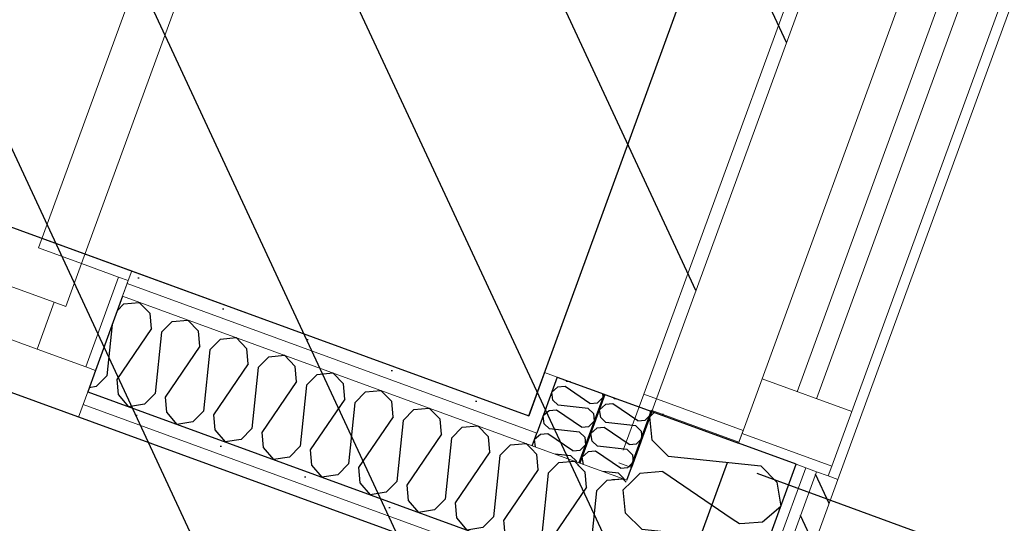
# Model space of a CAD drawing. Header units: millimetres. Extents: x 112481703 to 112588235, y 1264638581 to 1264713486.
# Tile 393 of 487: x 112583636 to 112584585, y 1264682090 to 1264682575. Entities that reach past the tile are written whole.
import ezdxf

# ---------------------------------------------------------------- set-up
doc = ezdxf.new("R2010")
doc.units = ezdxf.units.MM
doc.header["$LTSCALE"] = 0.5
doc.header["$MEASUREMENT"] = 0
doc.linetypes.add('PLINE', pattern=[0])
doc.linetypes.add('Stiplet', pattern=[1128.888893, 564.444447, -564.444447])
for name, color, linetype, lineweight in [('234- Vinduer_ dører_ porter', 7, 'Continuous', 0), ('235- Utvendig kledning og overflate', 7, 'Continuous', 0), ('236- Innvendig kledning og overflate', 7, 'Continuous', 0), ('244- Vinduer_ dører_ foldevegger', 7, 'Continuous', 0), ('262- Taktekking', 7, 'Continuous', 0)]:
    doc.layers.add(name, color=color, linetype=linetype, lineweight=lineweight)
for name, color, linetype in [('862- M___Nettoareal', 7, 'Continuous'), ('862- M___Nettoareal(Polylinje)', 7, 'Continuous'), ('LA_farge_dekke_asfalt2', 7, 'Continuous'), ('Yttervegger.A225', 7, 'Continuous'), ('Yttervegger.A225 (Skravur)', 7, 'Continuous')]:
    doc.layers.add(name, color=color, linetype=linetype)
pattern_1 = [(249.956, (112557650, 1264717795), (-81.357, 29.68231), [0, -50]), (249.956, (112557682.11, 1264717756.67), (-81.357, 29.68231), [0, -50])]

# ---------------------------------------------------------------- blocks, each defined once
blk = doc.blocks.new('Akuttmottak_3_6', base_point=(112581925.35, 1264681173.33))
at = {"layer": '862- M___Nettoareal(Polylinje)', "linetype": 'PLINE', "flags": 128}
blk.add_lwpolyline([(112578050.45, 1264680907.59), (112582998.65, 1264679102.29), (112584074.94, 1264682052.33), (112579575.15, 1264683694.04), (112579126.74, 1264683857.63), (112578714.09, 1264682726.57)], close=True, dxfattribs=at)
blk = doc.blocks.new('Legekontor_2_12', base_point=(112583008.34, 1264684141.71))
at = {"layer": '862- M___Nettoareal(Polylinje)', "linetype": 'PLINE', "flags": 128}
blk.add_lwpolyline([(112585180.83, 1264685083.5), (112582444.25, 1264686081.91), (112580232.64, 1264686888.8), (112579653.99, 1264685302.79), (112579178.16, 1264683998.55), (112579626.56, 1264683834.95), (112584126.35, 1264682193.25)], close=True, dxfattribs=at)
blk = doc.blocks.new('*X305', base_point=(112557650, 1264717795))
at = {"layer": 'Yttervegger.A225 (Skravur)', "linetype": 'PLINE'}
for p in [(112584207.14, 1264682131.65), (112584219.32, 1264682130.05)]:
    blk.add_line(p, (112584216.85, 1264682132.55), dxfattribs=at)
blk = doc.blocks.new('*X306', base_point=(112557650, 1264717795))
at = {"layer": 'Yttervegger.A225 (Skravur)', "linetype": 'PLINE'}
blk.add_line((112584220.100058, 1264682129.259598), (112584219.322829, 1264682130.046919), dxfattribs=at)
blk = doc.blocks.new('*X307', base_point=(112557650, 1264717795))
at = {"layer": 'Yttervegger.A225 (Skravur)', "linetype": 'PLINE'}
for p, q in [((112584116.36, 1264682165.86), (112584123.71, 1264682166.53)), ((112584128.63, 1264682161.55), (112584123.71, 1264682166.53)), ((112584093, 1264682101.82), (112584092.37, 1264682095.82)), ((112584092.37, 1264682095.82), (112584089.89, 1264682093.31)), ((112584104.74, 1264682096.09), (112584102.15, 1264682092.25)), ((112584102.15, 1264682092.25), (112584102.36, 1264682089.55))]:
    blk.add_line(p, q, dxfattribs=at)
blk = doc.blocks.new('*X308', base_point=(112557650, 1264717795))
at = {"layer": 'Yttervegger.A225 (Skravur)', "linetype": 'PLINE'}
for p, q in [((112584134.23, 1264682155.88), (112584128.63, 1264682161.55)), ((112584135.35, 1264682141.33), (112584134.23, 1264682155.88)), ((112584145.14, 1264682137.76), (112584155.36, 1264682148.16)), ((112584155.36, 1264682148.16), (112584170.28, 1264682149.54)), ((112584173.97, 1264682145.8), (112584170.28, 1264682149.54)), ((112584135.35, 1264682141.33), (112584104.74, 1264682096.09)), ((112584145.14, 1264682137.76), (112584138.94, 1264682078.83)), ((112584102.36, 1264682089.55), (112584103.28, 1264682077.71)), ((112584138.94, 1264682078.83), (112584128.71, 1264682068.43)), ((112584103.28, 1264682077.71), (112584113.4, 1264682065.97)), ((112584128.71, 1264682068.43), (112584113.4, 1264682065.97))]:
    blk.add_line(p, q, dxfattribs=at)
blk = doc.blocks.new('*X309', base_point=(112557650, 1264717795))
at = {"layer": 'Yttervegger.A225 (Skravur)', "linetype": 'PLINE'}
for p, q in [((112584174.75, 1264682145.01), (112584173.97, 1264682145.8)), ((112584149.99, 1264682077.14), (112584148.72, 1264682075.26)), ((112584148.72, 1264682075.26), (112584148.82, 1264682073.94))]:
    blk.add_line(p, q, dxfattribs=at)
blk = doc.blocks.new('*X310', base_point=(112557650, 1264717795))
at = {"layer": 'Yttervegger.A225 (Skravur)', "linetype": 'PLINE'}
for p, q in [((112584180.8, 1264682138.88), (112584174.75, 1264682145.01)), ((112584181.93, 1264682124.34), (112584180.8, 1264682138.88)), ((112584191.71, 1264682120.77), (112584201.94, 1264682131.17)), ((112584201.94, 1264682131.17), (112584216.85, 1264682132.55)), ((112584220.1, 1264682129.26), (112584216.85, 1264682132.55)), ((112584181.93, 1264682124.34), (112584149.99, 1264682077.14)), ((112584191.71, 1264682120.77), (112584185.51, 1264682061.84)), ((112584148.82, 1264682073.94), (112584149.85, 1264682060.72)), ((112584149.85, 1264682060.72), (112584159.98, 1264682048.98)), ((112584185.51, 1264682061.84), (112584175.28, 1264682051.44)), ((112584175.28, 1264682051.44), (112584159.98, 1264682048.98))]:
    blk.add_line(p, q, dxfattribs=at)
blk = doc.blocks.new('*X312', base_point=(112557650, 1264717795))
at = {"layer": 'Yttervegger.A225 (Skravur)', "linetype": 'PLINE'}
for p, q in [((112583729.99, 1264682294.74), (112583736.22, 1264682301.09)), ((112583736.22, 1264682301.09), (112583751.13, 1264682302.46)), ((112583761.66, 1264682291.8), (112583751.13, 1264682302.46)), ((112583762.78, 1264682277.26), (112583761.66, 1264682291.8)), ((112583724.98, 1264682281.02), (112583719.79, 1264682231.75)), ((112583772.57, 1264682273.69), (112583782.79, 1264682284.09)), ((112583782.79, 1264682284.09), (112583797.71, 1264682285.47)), ((112583808.23, 1264682274.81), (112583797.71, 1264682285.47)), ((112583762.78, 1264682277.26), (112583729.58, 1264682228.18)), ((112583772.57, 1264682273.69), (112583766.36, 1264682214.76)), ((112583809.35, 1264682260.27), (112583808.23, 1264682274.81)), ((112583809.35, 1264682260.27), (112583776.15, 1264682211.19)), ((112583819.14, 1264682256.7), (112583829.36, 1264682267.1)), ((112583829.36, 1264682267.1), (112583844.28, 1264682268.48)), ((112583854.8, 1264682257.82), (112583844.28, 1264682268.48)), ((112583819.14, 1264682256.7), (112583812.94, 1264682197.77)), ((112583855.93, 1264682243.28), (112583854.8, 1264682257.82)), ((112583865.71, 1264682239.71), (112583875.93, 1264682250.11)), ((112583875.93, 1264682250.11), (112583890.85, 1264682251.49)), ((112583901.37, 1264682240.83), (112583890.85, 1264682251.49)), ((112583855.93, 1264682243.28), (112583822.72, 1264682194.2)), ((112583902.5, 1264682226.29), (112583901.37, 1264682240.83)), ((112583719.79, 1264682231.75), (112583709.57, 1264682221.35)), ((112583865.71, 1264682239.71), (112583859.51, 1264682180.78)), ((112583912.28, 1264682222.72), (112583922.51, 1264682233.12)), ((112583922.51, 1264682233.12), (112583937.42, 1264682234.5)), ((112583947.94, 1264682223.84), (112583937.42, 1264682234.5)), ((112583709.57, 1264682221.35), (112583702.81, 1264682220.27)), ((112583729.58, 1264682228.18), (112583730.7, 1264682213.64)), ((112583902.5, 1264682226.29), (112583869.29, 1264682177.21)), ((112583912.28, 1264682222.72), (112583906.08, 1264682163.79)), ((112583949.07, 1264682209.3), (112583947.94, 1264682223.84)), ((112583730.7, 1264682213.64), (112583740.83, 1264682201.9)), ((112583766.36, 1264682214.76), (112583756.14, 1264682204.36)), ((112583958.85, 1264682205.73), (112583969.08, 1264682216.13)), ((112583969.08, 1264682216.13), (112583983.99, 1264682217.51)), ((112583994.51, 1264682206.85), (112583983.99, 1264682217.51)), ((112583756.14, 1264682204.36), (112583740.83, 1264682201.9)), ((112583776.15, 1264682211.19), (112583777.27, 1264682196.65)), ((112583949.07, 1264682209.3), (112583915.86, 1264682160.22)), ((112583958.85, 1264682205.73), (112583952.65, 1264682146.8)), ((112583995.64, 1264682192.31), (112583994.51, 1264682206.85)), ((112583777.27, 1264682196.65), (112583787.4, 1264682184.91)), ((112583812.94, 1264682197.77), (112583802.71, 1264682187.37)), ((112583822.72, 1264682194.2), (112583823.85, 1264682179.66)), ((112584005.42, 1264682188.74), (112584015.65, 1264682199.14)), ((112584015.65, 1264682199.14), (112584030.56, 1264682200.52)), ((112584041.09, 1264682189.86), (112584030.56, 1264682200.52)), ((112583802.71, 1264682187.37), (112583787.4, 1264682184.91)), ((112583995.64, 1264682192.31), (112583962.44, 1264682143.23)), ((112584005.42, 1264682188.74), (112583999.22, 1264682129.81)), ((112584042.21, 1264682175.32), (112584041.09, 1264682189.86)), ((112584062.22, 1264682182.15), (112584077.14, 1264682183.53)), ((112584087.66, 1264682172.87), (112584077.14, 1264682183.53)), ((112583823.85, 1264682179.66), (112583833.97, 1264682167.92)), ((112583859.51, 1264682180.78), (112583849.28, 1264682170.38)), ((112583869.29, 1264682177.21), (112583870.42, 1264682162.67)), ((112584042.21, 1264682175.32), (112584009.01, 1264682126.24)), ((112584052, 1264682171.75), (112584062.22, 1264682182.15)), ((112583849.28, 1264682170.38), (112583833.97, 1264682167.92)), ((112584052, 1264682171.75), (112584045.79, 1264682112.82)), ((112584088.78, 1264682158.32), (112584087.66, 1264682172.87)), ((112584098.57, 1264682154.75), (112584108.79, 1264682165.16)), ((112584108.79, 1264682165.16), (112584116.36, 1264682165.86)), ((112583870.42, 1264682162.67), (112583880.55, 1264682150.93)), ((112583906.08, 1264682163.79), (112583895.85, 1264682153.39)), ((112583915.86, 1264682160.22), (112583916.99, 1264682145.68)), ((112584088.78, 1264682158.32), (112584055.58, 1264682109.25)), ((112584098.57, 1264682154.75), (112584093, 1264682101.82)), ((112583895.85, 1264682153.39), (112583880.55, 1264682150.93)), ((112583916.99, 1264682145.68), (112583927.12, 1264682133.94)), ((112583952.65, 1264682146.8), (112583942.43, 1264682136.4)), ((112583942.43, 1264682136.4), (112583927.12, 1264682133.94)), ((112583962.44, 1264682143.23), (112583963.56, 1264682128.69)), ((112583963.56, 1264682128.69), (112583973.69, 1264682116.95)), ((112583999.22, 1264682129.81), (112583989, 1264682119.41)), ((112584009.01, 1264682126.24), (112584010.13, 1264682111.69)), ((112583989, 1264682119.41), (112583973.69, 1264682116.95)), ((112584010.13, 1264682111.69), (112584020.26, 1264682099.96)), ((112584045.79, 1264682112.82), (112584035.57, 1264682102.41)), ((112584055.58, 1264682109.25), (112584056.7, 1264682094.7)), ((112584035.57, 1264682102.41), (112584020.26, 1264682099.96)), ((112584056.7, 1264682094.7), (112584066.83, 1264682082.97)), ((112584089.89, 1264682093.31), (112584082.14, 1264682085.42)), ((112584082.14, 1264682085.42), (112584066.83, 1264682082.97))]:
    blk.add_line(p, q, dxfattribs=at)
blk = doc.blocks.new('Dør[13]', base_point=(112557650, 1264717795))
at = {"layer": '235- Utvendig kledning og overflate', "linetype": 'PLINE'}
for p, q in [((112583701.37, 1264682216.3), (112583696.91, 1264682204.09)), ((112583696.91, 1264682204.09), (112583692.46, 1264682191.88))]:
    blk.add_line(p, q, dxfattribs=at)
at = {"layer": '236- Innvendig kledning og overflate', "linetype": 'PLINE'}
for p, q in [((112583743.87, 1264682332.79), (112583740.44, 1264682323.4)), ((112583739.41, 1264682320.58), (112583734.96, 1264682308.37)), ((112583739.41, 1264682320.58), (112583734.96, 1264682308.37)), ((112583740.44, 1264682323.4), (112583739.41, 1264682320.58)), ((112583740.44, 1264682323.4), (112583739.41, 1264682320.58))]:
    blk.add_line(p, q, dxfattribs=at)
at = {"layer": '244- Vinduer_ dører_ foldevegger', "linetype": 'PLINE'}
for p, q in [((112583654.01, 1264682354.93), (112583967.28, 1264683213.57)), ((112584008.61, 1264683198.49), (112583695.35, 1264682339.85)), ((112582795.04, 1264682678.96), (112583743.87, 1264682332.79)), ((112582832.9, 1264682607.67), (112583668.99, 1264682302.63)), ((112583652.54, 1264682257.53), (112582816.45, 1264682562.57)), ((112582743.63, 1264682538.05), (112583692.46, 1264682191.88)), ((112583695.35, 1264682339.85), (112583654.01, 1264682354.93)), ((112583695.35, 1264682339.85), (112583680.27, 1264682298.51)), ((112583731.05, 1264682326.82), (112583695.35, 1264682339.85)), ((112583699.51, 1264682240.4), (112583731.05, 1264682326.82)), ((112583731.05, 1264682326.82), (112583740.44, 1264682323.4)), ((112583740.44, 1264682323.4), (112583708.91, 1264682236.97)), ((112583734.96, 1264682308.37), (112583708.91, 1264682236.97)), ((112583734.96, 1264682308.37), (112583708.91, 1264682236.97)), ((112583668.99, 1264682302.63), (112583652.54, 1264682257.53)), ((112583680.27, 1264682298.51), (112583668.99, 1264682302.63)), ((112583652.54, 1264682257.53), (112583699.51, 1264682240.4)), ((112583699.51, 1264682240.4), (112583708.91, 1264682236.97)), ((112583708.91, 1264682236.97), (112583701.37, 1264682216.3))]:
    blk.add_line(p, q, dxfattribs=at)
blk = doc.blocks.new('*X368', base_point=(112557650, 1264717795))
at = {"layer": 'Yttervegger.A225 (Skravur)', "linetype": 'PLINE'}
for p, q in [((112584225.2, 1264682129.51), (112584217.37, 1264682121.78)), ((112584219.46, 1264682099.26), (112584217.37, 1264682121.78)), ((112584235.16, 1264682083.82), (112584219.46, 1264682099.26)), ((112584322.48, 1264682094.01), (112584329.55, 1264682089.23)), ((112584329.55, 1264682089.23), (112584334.54, 1264682089.62)), ((112584235.16, 1264682083.82), (112584324.16, 1264682074.45)), ((112584324.16, 1264682074.45), (112584339.87, 1264682059.01)), ((112584339.87, 1264682059.01), (112584343.58, 1264682035.89)), ((112584342.16, 1264682034.67), (112584343.58, 1264682035.89))]:
    blk.add_line(p, q, dxfattribs=at)
blk = doc.blocks.new('*X371', base_point=(112557650, 1264717795))
at = {"layer": 'Yttervegger.A225 (Skravur)', "linetype": 'PLINE'}
for p, q in [((112584247.3, 1264682196.33), (112584243.03, 1264682192.12)), ((112584245.12, 1264682169.59), (112584243.03, 1264682192.12)), ((112584260.82, 1264682154.15), (112584245.12, 1264682169.59)), ((112584260.82, 1264682154.15), (112584349.82, 1264682144.79)), ((112584233.47, 1264682137.68), (112584225.2, 1264682129.51)), ((112584255.43, 1264682139.38), (112584233.47, 1264682137.68)), ((112584255.43, 1264682139.38), (112584322.48, 1264682094.01)), ((112584349.82, 1264682144.79), (112584365.53, 1264682129.34)), ((112584365.53, 1264682129.34), (112584369.24, 1264682106.23)), ((112584351.51, 1264682090.93), (112584369.24, 1264682106.23)), ((112584334.54, 1264682089.62), (112584351.51, 1264682090.93))]:
    blk.add_line(p, q, dxfattribs=at)
blk = doc.blocks.new('Vindu[16]', base_point=(112557650, 1264717795))
at = {"layer": '234- Vinduer_ dører_ porter', "linetype": 'PLINE'}
for p, q in [((112584237.13, 1264682213.88), (112584704.63, 1264683495.26)), ((112584424.32, 1264682131.74), (112584900.73, 1264683437.55)), ((112584782.29, 1264683410.51), (112584351.12, 1264682228.71)), ((112584816.11, 1264683398.17), (112584384.94, 1264682216.37)), ((112584403.73, 1264682209.51), (112584834.9, 1264683391.31)), ((112584437.55, 1264682197.17), (112584868.72, 1264683378.98)), ((112584351.12, 1264682228.71), (112584331.93, 1264682176.1)), ((112584437.55, 1264682197.17), (112584351.12, 1264682228.71)), ((112584232.68, 1264682201.66), (112584237.13, 1264682213.88)), ((112584332.95, 1264682178.92), (112584237.13, 1264682213.88)), ((112584418.35, 1264682144.57), (112584437.55, 1264682197.17)), ((112584331.93, 1264682176.1), (112584328.5, 1264682166.7)), ((112584331.93, 1264682176.1), (112584418.35, 1264682144.57)), ((112584383.93, 1264682146.48), (112584328.5, 1264682166.7)), ((112584383.93, 1264682146.48), (112584328.5, 1264682166.7)), ((112584393.32, 1264682143.05), (112584383.93, 1264682146.48)), ((112584393.32, 1264682143.05), (112584383.93, 1264682146.48)), ((112584403.65, 1264682139.28), (112584393.32, 1264682143.05)), ((112584403.65, 1264682139.28), (112584393.32, 1264682143.05)), ((112584414.93, 1264682135.17), (112584403.65, 1264682139.28)), ((112584414.93, 1264682135.17), (112584403.65, 1264682139.28)), ((112584414.93, 1264682135.17), (112584418.35, 1264682144.57)), ((112584424.32, 1264682131.74), (112584414.93, 1264682135.17))]:
    blk.add_line(p, q, dxfattribs=at)
blk = doc.blocks.new('*X451', base_point=(112557650, 1264717795))
at = {"layer": 'Yttervegger.A225 (Skravur)', "linetype": 'PLINE'}
for p, q in [((112584161.31, 1264682221.37), (112584154.19, 1264682220.82)), ((112584185.35, 1264682205.11), (112584161.31, 1264682221.37)), ((112584163.06, 1264682226.16), (112584161.61, 1264682227.59)), ((112584166.52, 1264682225.8), (112584163.06, 1264682226.16)), ((112584154.19, 1264682220.82), (112584148.44, 1264682215.86)), ((112584149.64, 1264682208.36), (112584148.44, 1264682215.86)), ((112584197.35, 1264682214.55), (112584197.69, 1264682210.81)), ((112584154.74, 1264682203.35), (112584149.64, 1264682208.36)), ((112584183.6, 1264682200.32), (112584154.74, 1264682203.35)), ((112584185.35, 1264682205.11), (112584192.47, 1264682205.66)), ((112584192.47, 1264682205.66), (112584197.69, 1264682210.81)), ((112584145.87, 1264682198.01), (112584140.12, 1264682193.05)), ((112584141.32, 1264682185.55), (112584140.12, 1264682193.05)), ((112584152.99, 1264682198.56), (112584145.87, 1264682198.01)), ((112584177.03, 1264682182.3), (112584152.99, 1264682198.56)), ((112584183.6, 1264682200.32), (112584188.7, 1264682195.31)), ((112584188.7, 1264682195.31), (112584189.37, 1264682188)), ((112584146.42, 1264682180.54), (112584141.32, 1264682185.55)), ((112584184.15, 1264682182.85), (112584189.37, 1264682188)), ((112584137.55, 1264682175.2), (112584131.8, 1264682170.24)), ((112584144.67, 1264682175.75), (112584137.55, 1264682175.2)), ((112584168.71, 1264682159.49), (112584144.67, 1264682175.75)), ((112584175.28, 1264682177.5), (112584146.42, 1264682180.54)), ((112584175.28, 1264682177.5), (112584180.37, 1264682172.5)), ((112584177.03, 1264682182.3), (112584184.15, 1264682182.85)), ((112584132.93, 1264682163.17), (112584131.8, 1264682170.24)), ((112584175.83, 1264682160.04), (112584181.05, 1264682165.19)), ((112584180.37, 1264682172.5), (112584181.05, 1264682165.19)), ((112584166.96, 1264682154.69), (112584151.78, 1264682156.29)), ((112584168.71, 1264682159.49), (112584175.83, 1264682160.04)), ((112584166.96, 1264682154.69), (112584172.05, 1264682149.69)), ((112584172.05, 1264682149.69), (112584172.13, 1264682148.87))]:
    blk.add_line(p, q, dxfattribs=at)
blk = doc.blocks.new('*X468', base_point=(112557650, 1264717795))
at = {"layer": 'Yttervegger.A225 (Skravur)', "linetype": 'PLINE'}
for p, q in [((112584200.22, 1264682204.03), (112584194.47, 1264682199.06)), ((112584207.34, 1264682204.58), (112584200.22, 1264682204.03)), ((112584231.38, 1264682188.31), (112584207.34, 1264682204.58)), ((112584209.09, 1264682209.37), (112584207.64, 1264682210.8)), ((112584212.55, 1264682209.01), (112584209.09, 1264682209.37)), ((112584195.68, 1264682191.57), (112584194.47, 1264682199.06)), ((112584238.51, 1264682188.86), (112584243.73, 1264682194.02)), ((112584243.38, 1264682197.76), (112584243.73, 1264682194.02)), ((112584200.77, 1264682186.56), (112584195.68, 1264682191.57)), ((112584229.63, 1264682183.52), (112584200.77, 1264682186.56)), ((112584229.63, 1264682183.52), (112584234.73, 1264682178.51)), ((112584231.38, 1264682188.31), (112584238.51, 1264682188.86)), ((112584191.9, 1264682181.22), (112584186.15, 1264682176.25)), ((112584187.35, 1264682168.76), (112584186.15, 1264682176.25)), ((112584199.02, 1264682181.77), (112584191.9, 1264682181.22)), ((112584223.06, 1264682165.5), (112584199.02, 1264682181.77)), ((112584234.73, 1264682178.51), (112584235.4, 1264682171.21)), ((112584192.45, 1264682163.75), (112584187.35, 1264682168.76)), ((112584223.06, 1264682165.5), (112584230.18, 1264682166.05)), ((112584230.18, 1264682166.05), (112584235.4, 1264682171.21)), ((112584183.58, 1264682158.4), (112584177.83, 1264682153.44)), ((112584190.7, 1264682158.96), (112584183.58, 1264682158.4)), ((112584214.74, 1264682142.69), (112584190.7, 1264682158.96)), ((112584221.31, 1264682160.71), (112584192.45, 1264682163.75)), ((112584221.31, 1264682160.71), (112584226.41, 1264682155.7)), ((112584226.41, 1264682155.7), (112584227.08, 1264682148.4)), ((112584178.96, 1264682146.37), (112584177.83, 1264682153.44)), ((112584221.86, 1264682143.24), (112584227.08, 1264682148.4)), ((112584212.99, 1264682137.9), (112584197.81, 1264682139.5)), ((112584212.99, 1264682137.9), (112584218.08, 1264682132.89)), ((112584214.74, 1264682142.69), (112584221.86, 1264682143.24)), ((112584218.08, 1264682132.89), (112584218.16, 1264682132.07))]:
    blk.add_line(p, q, dxfattribs=at)
blk = doc.blocks.new('Simple Window Opening[32]', base_point=(112557650, 1264717795))
at = {"layer": '234- Vinduer_ dører_ porter', "linetype": 'PLINE'}
for p, q in [((112584141.55, 1264682234.91), (112584617.96, 1264683540.72)), ((112584244.89, 1264682197.21), (112584721.3, 1264683503.01)), ((112584141.55, 1264682234.91), (112584153.77, 1264682230.45)), ((112584153.77, 1264682230.45), (112584198.86, 1264682214)), ((112584198.86, 1264682214), (112584199.8, 1264682213.66)), ((112584199.8, 1264682213.66), (112584244.89, 1264682197.21))]:
    blk.add_line(p, q, dxfattribs=at)

msp = doc.modelspace()

# ---------------------------------------------------------------- hatches: boundary and pattern name
at = {"layer": '262- Taktekking', "linetype": 'Continuous'}
h = msp.add_hatch(dxfattribs=at)
h.set_pattern_fill('Membran', color=256, style=0, pattern_type=2)
h.set_pattern_definition([(249.956, (112557650, 1264717795), (-65.76007, 23.99193), [])])
h.paths.add_polyline_path([(112584198.86, 1264682214), (112584174.75, 1264682147.91), (112584175.69, 1264682147.57), (112584199.8, 1264682213.66)])
at = {"layer": 'LA_farge_dekke_asfalt2', "linetype": 'Continuous'}
h = msp.add_hatch(dxfattribs=at)
h.set_pattern_fill('Murverk', color=256, style=0, pattern_type=2)
h.set_pattern_definition([(294.956, (112557650, 1264717795), (163.1938, 75.94596), [])])
h.paths.add_polyline_path([(112562670.28, 1264672618.44), (112565507.41, 1264680394.81), (112573384.41, 1264677520.97), (112579262.36, 1264693631.99), (112587341.37, 1264690684.44), (112579714.93, 1264669780.94), (112576475.27, 1264670962.9), (112575386.63, 1264667979.01)])
at = {"layer": 'Yttervegger.A225 (Skravur)', "linetype": 'Continuous'}
h = msp.add_hatch(dxfattribs=at)
h.set_pattern_fill('Prikker_tett', color=256, style=0, pattern_type=2)
h.set_pattern_definition(pattern_1)
h.paths.add_polyline_path([(112584126.35, 1264682193.25), (112583743.87, 1264682332.79), (112583739.41, 1264682320.58), (112584121.9, 1264682181.03)])
h = msp.add_hatch(dxfattribs=at)
h.set_pattern_fill('Prikker_tett', color=256, style=0, pattern_type=2)
h.set_pattern_definition(pattern_1)
h.paths.add_polyline_path([(112584117.44, 1264682168.82), (112584121.9, 1264682181.03), (112583739.41, 1264682320.58), (112583734.96, 1264682308.37)])
h = msp.add_hatch(dxfattribs=at)
h.set_pattern_fill('Prikker_tett', color=256, style=0, pattern_type=2)
h.set_pattern_definition(pattern_1)
h.paths.add_polyline_path([(112584138.56, 1264682188.79), (112584153.77, 1264682230.45), (112584141.55, 1264682234.91), (112584126.35, 1264682193.25)])
h = msp.add_hatch(dxfattribs=at)
h.set_pattern_fill('Prikker_tett', color=256, style=0, pattern_type=2)
h.set_pattern_definition(pattern_1)
h.paths.add_polyline_path([(112584083.85, 1264682076.76), (112583701.37, 1264682216.3), (112583696.91, 1264682204.09), (112584079.4, 1264682064.54)])
h = msp.add_hatch(dxfattribs=at)
h.set_pattern_fill('Prikker_tett', color=256, style=0, pattern_type=2)
h.set_pattern_definition(pattern_1)
h.paths.add_polyline_path([(112584237.13, 1264682213.88), (112584232.68, 1264682201.66), (112584243.95, 1264682197.55), (112584244.29, 1264682198.49), (112584328.84, 1264682167.64), (112584332.95, 1264682178.92)])
h = msp.add_hatch(dxfattribs=at)
h.set_pattern_fill('Prikker_tett', color=256, style=0, pattern_type=2)
h.set_pattern_definition(pattern_1)
h.paths.add_polyline_path([(112584079.4, 1264682064.54), (112583696.91, 1264682204.09), (112583692.46, 1264682191.88), (112584074.94, 1264682052.33)])
h = msp.add_hatch(dxfattribs=at)
h.set_pattern_fill('Prikker_tett', color=256, style=0, pattern_type=2)
h.set_pattern_definition(pattern_1)
h.paths.add_polyline_path([(112584134.11, 1264682176.58), (112584138.56, 1264682188.79), (112584126.35, 1264682193.25), (112584121.9, 1264682181.03)])
h = msp.add_hatch(dxfattribs=at)
h.set_pattern_fill('Prikker_tett', color=256, style=0, pattern_type=2)
h.set_pattern_definition(pattern_1)
h.paths.add_polyline_path([(112584243.95, 1264682197.55), (112584232.68, 1264682201.66), (112584217.48, 1264682160), (112584228.75, 1264682155.89)])
for points in [[(112584243.95, 1264682197.55), (112584224.29, 1264682143.67), (112584225.23, 1264682143.33), (112584244.89, 1264682197.21)], [(112584244.29, 1264682198.49), (112584243.95, 1264682197.55), (112584244.89, 1264682197.21), (112584328.5, 1264682166.7), (112584328.84, 1264682167.64)]]:
    msp.add_hatch(color=256, dxfattribs=at).paths.add_polyline_path(points)
h = msp.add_hatch(dxfattribs=at)
h.set_pattern_fill('Prikker_tett', color=256, style=0, pattern_type=2)
h.set_pattern_definition(pattern_1)
h.paths.add_polyline_path([(112584129.65, 1264682164.36), (112584134.11, 1264682176.58), (112584121.9, 1264682181.03), (112584117.44, 1264682168.82)])
h = msp.add_hatch(dxfattribs=at)
h.set_pattern_fill('Prikker_tett', color=256, style=0, pattern_type=2)
h.set_pattern_definition(pattern_1)
h.paths.add_polyline_path([(112584217.48, 1264682160), (112584213.02, 1264682147.79), (112584224.29, 1264682143.67), (112584228.75, 1264682155.89)])
h = msp.add_hatch(dxfattribs=at)
h.set_pattern_fill('Prikker_tett', color=256, style=0, pattern_type=2)
h.set_pattern_definition(pattern_1)
h.paths.add_polyline_path([(112584213.02, 1264682147.79), (112584208.57, 1264682135.57), (112584219.84, 1264682131.46), (112584224.29, 1264682143.67)])
h = msp.add_hatch(dxfattribs=at)
h.set_pattern_fill('Prikker_tett', color=256, style=0, pattern_type=2)
h.set_pattern_definition(pattern_1)
h.paths.add_polyline_path([(112584393.32, 1264682143.05), (112584383.93, 1264682146.48), (112584343.02, 1264682034.36), (112584352.41, 1264682030.93)])
h = msp.add_hatch(dxfattribs=at)
h.set_pattern_fill('Prikker_tett', color=256, style=0, pattern_type=2)
h.set_pattern_definition(pattern_1)
h.paths.add_polyline_path([(112584224.29, 1264682143.67), (112584219.84, 1264682131.46), (112584220.78, 1264682131.12), (112584225.23, 1264682143.33)])
h = msp.add_hatch(dxfattribs=at)
h.set_pattern_fill('Skrålinjer_1', color=256, style=0, pattern_type=2)
h.set_pattern_definition([(114.95599, (112557650, 1264717795), (27.198964, 12.65766), [])])
h.paths.add_polyline_path([(112584414.93, 1264682135.17), (112584403.65, 1264682139.28), (112584362.75, 1264682027.16), (112584383.42, 1264682019.62), (112584424.32, 1264682131.74)])

# ---------------------------------------------------------------- linework, layer by layer
at = {"layer": '235- Utvendig kledning og overflate', "linetype": 'PLINE'}
for p, q in [((112583701.37, 1264682216.3), (112583696.91, 1264682204.09)), ((112583696.91, 1264682204.09), (112583692.46, 1264682191.88)), ((112583696.91, 1264682204.09), (112584079.4, 1264682064.54)), ((112584393.32, 1264682143.05), (112584383.93, 1264682146.48)), ((112584352.41, 1264682030.93), (112584393.32, 1264682143.05)), ((112584362.75, 1264682027.16), (112584403.65, 1264682139.28)), ((112584403.65, 1264682139.28), (112584393.32, 1264682143.05)), ((112584414.93, 1264682135.17), (112584403.65, 1264682139.28)), ((112584424.32, 1264682131.74), (112584414.93, 1264682135.17))]:
    msp.add_line(p, q, dxfattribs=at)
at = {"layer": '235- Utvendig kledning og overflate', "linetype": 'PLINE', "flags": 128}
for points in [[(112583692.46, 1264682191.88), (112584074.94, 1264682052.33)], [(112584383.42, 1264682019.62), (112584424.32, 1264682131.74)]]:
    msp.add_lwpolyline(points, dxfattribs=at)
at = {"layer": '236- Innvendig kledning og overflate', "linetype": 'PLINE'}
for p, q in [((112583743.87, 1264682332.79), (112583740.44, 1264682323.4)), ((112583739.41, 1264682320.58), (112583734.96, 1264682308.37)), ((112583740.44, 1264682323.4), (112583739.41, 1264682320.58)), ((112584121.9, 1264682181.03), (112583739.41, 1264682320.58)), ((112584117.44, 1264682168.82), (112583734.96, 1264682308.37)), ((112584141.55, 1264682234.91), (112584153.77, 1264682230.45)), ((112584232.68, 1264682201.66), (112584237.13, 1264682213.88)), ((112584332.95, 1264682178.92), (112584237.13, 1264682213.88)), ((112584243.95, 1264682197.55), (112584224.29, 1264682143.67)), ((112584243.95, 1264682197.55), (112584244.29, 1264682198.49)), ((112584244.29, 1264682198.49), (112584328.84, 1264682167.64)), ((112584134.11, 1264682176.58), (112584121.9, 1264682181.03)), ((112584134.11, 1264682176.58), (112584121.9, 1264682181.03)), ((112584328.84, 1264682167.64), (112584332.95, 1264682178.92)), ((112584129.65, 1264682164.36), (112584117.44, 1264682168.82)), ((112584129.65, 1264682164.36), (112584117.44, 1264682168.82)), ((112584174.75, 1264682147.91), (112584129.65, 1264682164.36)), ((112584174.75, 1264682147.91), (112584129.65, 1264682164.36)), ((112584328.5, 1264682166.7), (112584328.84, 1264682167.64)), ((112584175.69, 1264682147.57), (112584174.75, 1264682147.91)), ((112584175.69, 1264682147.57), (112584174.75, 1264682147.91)), ((112584220.78, 1264682131.12), (112584175.69, 1264682147.57)), ((112584220.78, 1264682131.12), (112584175.69, 1264682147.57)), ((112584224.29, 1264682143.67), (112584213.02, 1264682147.79)), ((112584224.29, 1264682143.67), (112584213.02, 1264682147.79)), ((112584225.23, 1264682143.33), (112584224.29, 1264682143.67)), ((112584225.23, 1264682143.33), (112584224.29, 1264682143.67)), ((112584219.84, 1264682131.46), (112584208.57, 1264682135.57)), ((112584220.78, 1264682131.12), (112584219.84, 1264682131.46))]:
    msp.add_line(p, q, dxfattribs=at)
at = {"layer": '236- Innvendig kledning og overflate', "linetype": 'PLINE', "flags": 128}
for points in [[(112584126.35, 1264682193.25), (112583743.87, 1264682332.79)], [(112584232.68, 1264682201.66), (112584217.48, 1264682160)], [(112584220.78, 1264682131.12), (112584244.89, 1264682197.21)]]:
    msp.add_lwpolyline(points, dxfattribs=at)
at = {"layer": 'Yttervegger.A225', "linetype": 'PLINE'}
for p, q in [((112583734.96, 1264682308.37), (112583708.91, 1264682236.97)), ((112583708.91, 1264682236.97), (112583701.37, 1264682216.3)), ((112584153.77, 1264682230.45), (112584134.11, 1264682176.58)), ((112584153.77, 1264682230.45), (112584198.86, 1264682214)), ((112583701.37, 1264682216.3), (112584083.85, 1264682076.76)), ((112584198.86, 1264682214), (112584174.75, 1264682147.91)), ((112584199.8, 1264682213.66), (112584175.69, 1264682147.57)), ((112584198.86, 1264682214), (112584199.8, 1264682213.66)), ((112584199.8, 1264682213.66), (112584244.89, 1264682197.21)), ((112584244.89, 1264682197.21), (112584225.23, 1264682143.33)), ((112584244.89, 1264682197.21), (112584328.5, 1264682166.7)), ((112584129.65, 1264682164.36), (112584134.11, 1264682176.58)), ((112584129.65, 1264682164.36), (112584134.11, 1264682176.58)), ((112584383.93, 1264682146.48), (112584328.5, 1264682166.7)), ((112584359.81, 1264682080.39), (112584383.93, 1264682146.48)), ((112584220.78, 1264682131.12), (112584225.23, 1264682143.33)), ((112584220.78, 1264682131.12), (112584225.23, 1264682143.33))]:
    msp.add_line(p, q, dxfattribs=at)
at = {"layer": 'Yttervegger.A225', "linetype": 'PLINE', "flags": 128}
msp.add_lwpolyline([(112584141.55, 1264682234.91), (112584126.35, 1264682193.25)], dxfattribs=at)
at = {"layer": 'Yttervegger.A225', "linetype": 'Stiplet', "flags": 128}
for points in [[(112584317.63, 1264682147.94), (112584286.78, 1264682063.4)], [(112586202.29, 1264681460.34), (112584317.63, 1264682147.94)]]:
    msp.add_lwpolyline(points, dxfattribs=at)

# ---------------------------------------------------------------- block references
at = {"layer": '234- Vinduer_ dører_ porter', "linetype": 'PLINE'}
for name in ['Simple Window Opening[32]', 'Vindu[16]']:
    msp.add_blockref(name, (112557650, 1264717795), dxfattribs=at)
at = {"layer": '244- Vinduer_ dører_ foldevegger', "linetype": 'PLINE'}
msp.add_blockref('Dør[13]', (112557650, 1264717795), dxfattribs=at)
at = {"layer": '862- M___Nettoareal', "linetype": 'Continuous'}
for name, p in [('Legekontor_2_12', (112583008.34, 1264684141.71)), ('Akuttmottak_3_6', (112581925.35, 1264681173.33))]:
    msp.add_blockref(name, p, dxfattribs=at)
at = {"layer": 'Yttervegger.A225'}
for name in ['*X312', '*X451', '*X468', '*X371', '*X307', '*X308', '*X309', '*X310', '*X305', '*X368', '*X306']:
    msp.add_blockref(name, (112557650, 1264717795), dxfattribs=at)

doc.saveas('drawing.dxf')
